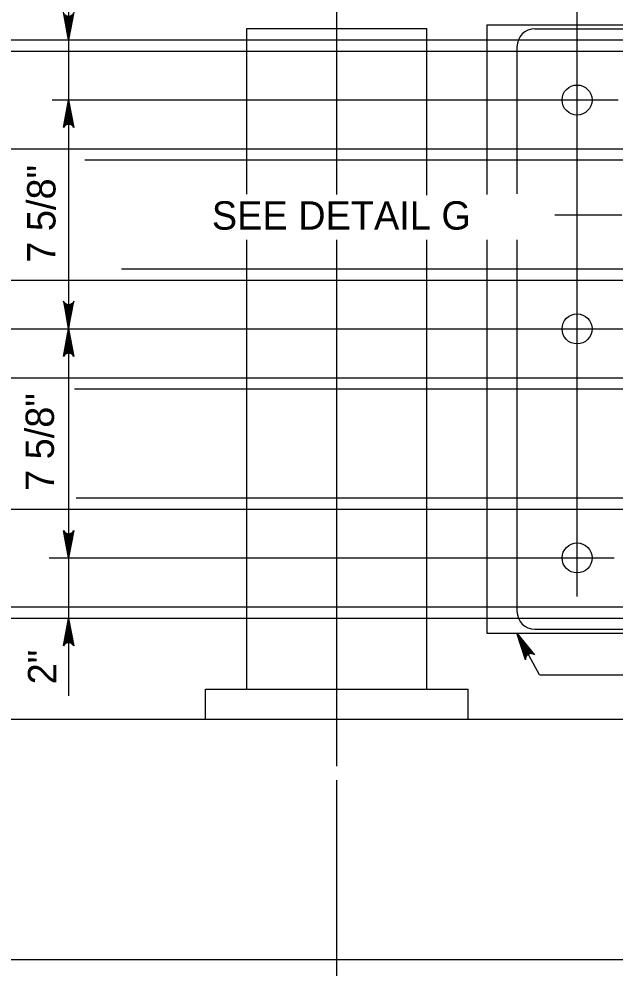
# Model space of a CAD drawing. Extents: x 632007860 to 635435983, y 295418622 to 297794622.
# Drawn here: x 634661852 to 634725946, y 296722900 to 296825014 of the extents above; entities that cross this region are included whole.
import ezdxf

# ---------------------------------------------------------------- set-up
doc = ezdxf.new("R2010")
doc.units = 0
for name, color, linetype in [('8', 7, 'Continuous'), ('S-DETL-DIMS', 7, 'Continuous'), ('S-DETL-T120', 7, 'Continuous'), ('S-GRND-MAJR', 7, 'Continuous'), ('S-STEL', 7, 'Continuous')]:
    doc.layers.add(name, color=color, linetype=linetype)

msp = doc.modelspace()

# ---------------------------------------------------------------- linework, layer by layer
at = {"layer": '8'}
for p, q in [((634721865, 296793541), (634721865, 296845702)), ((634696041, 296806137), (634696041, 296844398)), ((634665433, 296816316), (634726277, 296816316)), ((634696041, 296744696), (634696041, 296801285)), ((634721862, 296762952), (634721862, 296793541)), ((634652684, 296791704), (634950779, 296791704)), ((634665090, 296767082), (634725851, 296767082))]:
    msp.add_line(p, q, dxfattribs=at)
at = {"layer": 'S-DETL-DIMS'}
for p, q in [((634667185, 296833449), (634667185, 296752250)), ((634726669, 296803945), (634719481, 296803945)), ((634717837, 296754516), (634715383, 296759012)), ((634717837, 296754516), (634733211, 296754516)), ((634696041, 296683686), (634696041, 296743199))]:
    msp.add_line(p, q, dxfattribs=at)
for points in [[(634667185, 296822774), (634666630, 296825733)], [(634666788, 296825505), (634667185, 296822774), (634666709, 296825619)], [(634666986, 296825388), (634667185, 296822774), (634666887, 296825446)], [(634667185, 296825353), (634667185, 296822774), (634667085, 296825370)], [(634667739, 296825733), (634667185, 296822774), (634667660, 296825619)], [(634667581, 296825505), (634667185, 296822774), (634667482, 296825446)], [(634667383, 296825388), (634667185, 296822774), (634667284, 296825370)], [(634667185, 296816305), (634667739, 296813346), (634667660, 296813460), (634667581, 296813574), (634667482, 296813633), (634667383, 296813691), (634667284, 296813708), (634667185, 296813725), (634667085, 296813708), (634666986, 296813691), (634666887, 296813633), (634666788, 296813574), (634666709, 296813460), (634666630, 296813346), (634667185, 296816305), (634666709, 296813460), (634666788, 296813574), (634667185, 296816305), (634666887, 296813633), (634666986, 296813691), (634667185, 296816305), (634667085, 296813708), (634667185, 296813725), (634667185, 296816305), (634667284, 296813708), (634667383, 296813691), (634667185, 296816305), (634667482, 296813633), (634667581, 296813574), (634667185, 296816305), (634667660, 296813460)], [(634667184, 296791710), (634667739, 296794670), (634667660, 296794556), (634667581, 296794442), (634667481, 296794383), (634667382, 296794324), (634667283, 296794307), (634667184, 296794290), (634667084, 296794307), (634666985, 296794324), (634666886, 296794383), (634666787, 296794442), (634666708, 296794556), (634666629, 296794670), (634667184, 296791710), (634666708, 296794556), (634666787, 296794442), (634667184, 296791710), (634666886, 296794383), (634666985, 296794324), (634667184, 296791710), (634667084, 296794307), (634667184, 296794290), (634667184, 296791710), (634667283, 296794307), (634667382, 296794324), (634667184, 296791710), (634667481, 296794383), (634667581, 296794442), (634667184, 296791710), (634667660, 296794556)], [(634667185, 296791693), (634667739, 296794653), (634667660, 296794539), (634667581, 296794425), (634667482, 296794366), (634667383, 296794307), (634667284, 296794290), (634667185, 296794273), (634667085, 296794290), (634666986, 296794307), (634666887, 296794366), (634666788, 296794425), (634666709, 296794539), (634666630, 296794653), (634667185, 296791693), (634666709, 296794539), (634666788, 296794425), (634667185, 296791693), (634666887, 296794366), (634666986, 296794307), (634667185, 296791693), (634667085, 296794290), (634667185, 296794273), (634667185, 296791693), (634667284, 296794290), (634667383, 296794307), (634667185, 296791693), (634667482, 296794366), (634667581, 296794425), (634667185, 296791693), (634667660, 296794539)], [(634667184, 296791710), (634667739, 296788751), (634667660, 296788865), (634667581, 296788979), (634667481, 296789038), (634667382, 296789097), (634667283, 296789114), (634667184, 296789131), (634667084, 296789114), (634666985, 296789097), (634666886, 296789038), (634666787, 296788979), (634666708, 296788865), (634666629, 296788751), (634667184, 296791710), (634666708, 296788865), (634666787, 296788979), (634667184, 296791710), (634666886, 296789038), (634666985, 296789097), (634667184, 296791710), (634667084, 296789114), (634667184, 296789131), (634667184, 296791710), (634667283, 296789114), (634667382, 296789097), (634667184, 296791710), (634667481, 296789038), (634667581, 296788979), (634667184, 296791710), (634667660, 296788865)], [(634667185, 296791694), (634667739, 296788734), (634667660, 296788848), (634667581, 296788962), (634667482, 296789021), (634667383, 296789080), (634667284, 296789097), (634667185, 296789114), (634667085, 296789097), (634666986, 296789080), (634666887, 296789021), (634666788, 296788962), (634666709, 296788848), (634666630, 296788734), (634667185, 296791694), (634666709, 296788848), (634666788, 296788962), (634667185, 296791694), (634666887, 296789021), (634666986, 296789080), (634667185, 296791694), (634667085, 296789097), (634667185, 296789114), (634667185, 296791694), (634667284, 296789097), (634667383, 296789080), (634667185, 296791694), (634667482, 296789021), (634667581, 296788962), (634667185, 296791694), (634667660, 296788848)], [(634667185, 296767082), (634666630, 296770041), (634666709, 296769927), (634666788, 296769813), (634666887, 296769754), (634666986, 296769696), (634667085, 296769679), (634667185, 296769662), (634667284, 296769679), (634667383, 296769696), (634667482, 296769754), (634667581, 296769813), (634667660, 296769927), (634667739, 296770041), (634667185, 296767082), (634667660, 296769927), (634667581, 296769813), (634667185, 296767082), (634667482, 296769754), (634667383, 296769696), (634667185, 296767082), (634667284, 296769679), (634667185, 296769662), (634667185, 296767082), (634667085, 296769679), (634666986, 296769696), (634667185, 296767082), (634666887, 296769754), (634666788, 296769813), (634667185, 296767082), (634666709, 296769927)], [(634667181, 296760578), (634667736, 296757619), (634667657, 296757733), (634667578, 296757847), (634667479, 296757906), (634667380, 296757965), (634667281, 296757982), (634667181, 296757999), (634667082, 296757982), (634666983, 296757965), (634666884, 296757906), (634666785, 296757847), (634666706, 296757733), (634666627, 296757619), (634667181, 296760578), (634666706, 296757733), (634666785, 296757847), (634667181, 296760578), (634666884, 296757906), (634666983, 296757965), (634667181, 296760578), (634667082, 296757982), (634667181, 296757999), (634667181, 296760578), (634667281, 296757982), (634667380, 296757965), (634667181, 296760578), (634667479, 296757906), (634667578, 296757847), (634667181, 296760578), (634667657, 296757733)], [(634715383, 296759012), (634717288, 296756680), (634717164, 296756742), (634717040, 296756805), (634716925, 296756809), (634716810, 296756813), (634716715, 296756780), (634716619, 296756747), (634716540, 296756685), (634716461, 296756622), (634716403, 296756523), (634716344, 296756424), (634716329, 296756286), (634716314, 296756148), (634715383, 296759012), (634716329, 296756286), (634716344, 296756424), (634715383, 296759012), (634716403, 296756523), (634716461, 296756622), (634715383, 296759012), (634716540, 296756685), (634716619, 296756747), (634715383, 296759012), (634716715, 296756780), (634716810, 296756813), (634715383, 296759012), (634716925, 296756809), (634717040, 296756805), (634715383, 296759012), (634717164, 296756742)]]:
    msp.add_lwpolyline(points, dxfattribs=at)
at = {"layer": 'S-GRND-MAJR'}
for p, q in [((634712178, 296824375), (634712178, 296806137)), ((634712178, 296824375), (634754139, 296824375)), ((634686354, 296822774), (634686354, 296823983)), ((634686354, 296823983), (634705721, 296823983)), ((634705721, 296822774), (634705721, 296823983)), ((634717342, 296823971), (634930791, 296823971)), ((634624953, 296822774), (634712178, 296822774)), ((634715405, 296822034), (634715405, 296806227)), ((634668932, 296809864), (634712178, 296809864)), ((634686354, 296806182), (634686354, 296809864)), ((634705721, 296806091), (634705721, 296809864)), ((634686354, 296798162), (634686354, 296801285)), ((634705721, 296798162), (634705721, 296801285)), ((634712178, 296801285), (634712178, 296759012)), ((634715405, 296801285), (634715405, 296761352)), ((634672871, 296798162), (634712178, 296798162)), ((634667824, 296785252), (634712178, 296785252)), ((634686354, 296773550), (634686354, 296785252)), ((634705721, 296773550), (634705721, 296785252)), ((634668017, 296773550), (634712178, 296773550)), ((634657212, 296760626), (634712178, 296760626)), ((634686354, 296752971), (634686354, 296760626)), ((634705721, 296752971), (634705721, 296760626)), ((634712178, 296759012), (634754139, 296759012)), ((634717342, 296759415), (634930791, 296759415)), ((634681926, 296752971), (634710156, 296752971)), ((634681926, 296749743), (634681926, 296752971)), ((634710156, 296749743), (634710156, 296752971)), ((634624952, 296749743), (634792877, 296749743)), ((634624952, 296723919), (634930789, 296723919))]:
    msp.add_line(p, q, dxfattribs=at)
for centre in [(634721865, 296816305), (634721862, 296791704), (634721874, 296767082)]:
    msp.add_circle(centre, 1613, dxfattribs=at)
at = {"layer": 'S-STEL'}
for p, q in [((634686354, 296809864), (634686354, 296822774)), ((634705721, 296809864), (634705721, 296822774)), ((634712178, 296822774), (634814389, 296822774)), ((634624953, 296821561), (634814389, 296821561)), ((634624953, 296811049), (634814389, 296811049)), ((634712178, 296809864), (634814389, 296809864)), ((634686354, 296785252), (634686354, 296798162)), ((634705721, 296785252), (634705721, 296798162)), ((634712178, 296798162), (634814389, 296798162)), ((634624953, 296796950), (634814389, 296796950)), ((634624953, 296786461), (634814389, 296786461)), ((634712178, 296785252), (634814389, 296785252)), ((634686354, 296760640), (634686354, 296773550)), ((634705721, 296760640), (634705721, 296773550)), ((634712178, 296773550), (634814389, 296773550)), ((634624953, 296772338), (634814389, 296772338)), ((634657023, 296761826), (634814389, 296761826)), ((634712178, 296760626), (634814389, 296760626))]:
    msp.add_line(p, q, dxfattribs=at)
for centre, start, end in [((634717342, 296822034), 90, 180), ((634717342, 296761352), 180, 270)]:
    msp.add_arc(centre, 1937, start, end, dxfattribs=at)

# ---------------------------------------------------------------- texts
at = {"layer": 'S-DETL-T120'}
for s, p in [('7 5/8"', (634665777, 296798814)), ('7 5/8"', (634665609, 296774280)), ('2"', (634665859, 296753499))]:
    msp.add_text(s, height=3048.1, rotation=90, dxfattribs=at).set_placement(p)
msp.add_text('SEE DETAIL G', height=3048.07, dxfattribs=at).set_placement((634682590, 296802373))

doc.saveas('drawing.dxf')
